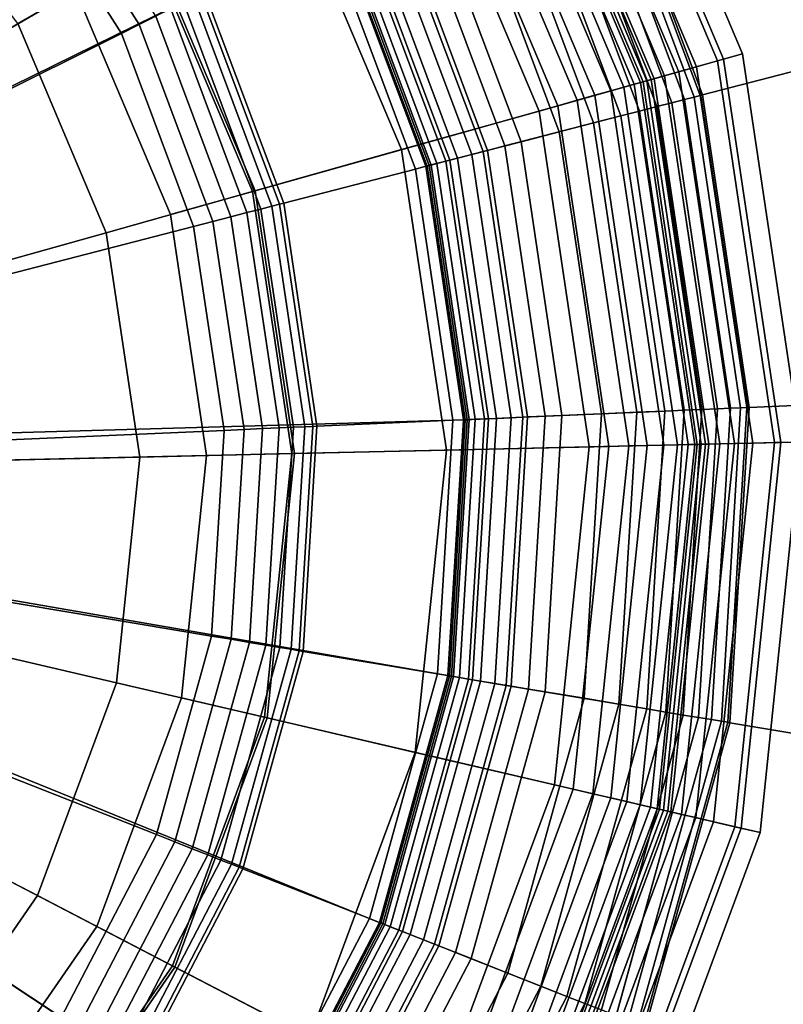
# Model space of a CAD drawing. Extents: x -43.1 to 43.1, y -41.3 to 41.3.
# Tile 346 of 656: x 13.354 to 13.949, y -13.661 to -12.894. Entities that reach past the tile are written whole.
import ezdxf

# ---------------------------------------------------------------- set-up
doc = ezdxf.new("R2010")
doc.units = 0
for name, color, linetype in [('LAMP', 7, 'CONTINUOUS'), ('LAMP_SUPPORT', 18, 'CONTINUOUS'), ('METAL_BASE', 254, 'CONTINUOUS')]:
    doc.layers.add(name, color=color, linetype=linetype)

msp = doc.modelspace()

# ---------------------------------------------------------------- linework, layer by layer
at = {"layer": 'LAMP'}
for points in [[(13.7805, -12.6485, 51.6079), (13.8976, -12.9257, 51.6079), (13.9169, -12.9202, 51.8637), (13.7978, -12.6385, 51.8637)], [(13.7978, -12.6385, 51.8637), (13.9169, -12.9202, 51.8637), (13.9022, -12.9244, 51.9815), (13.7846, -12.6461, 51.9815)], [(13.7846, -12.6461, 51.9815), (13.9022, -12.9244, 51.9815), (13.8457, -12.9402, 52.1042), (13.7339, -12.6755, 52.1042)], [(13.7657, -12.6571, 51.3235), (13.8811, -12.9303, 51.3235), (13.8976, -12.9257, 51.6079), (13.7805, -12.6485, 51.6079)], [(13.7533, -12.6643, 51.0232), (13.8673, -12.9342, 51.0232), (13.8811, -12.9303, 51.3235), (13.7657, -12.6571, 51.3235)], [(13.7435, -12.67, 50.7202), (13.8563, -12.9373, 50.7202), (13.8673, -12.9342, 51.0232), (13.7533, -12.6643, 51.0232)], [(13.3297, -12.673, 52.4176), (13.4549, -12.8373, 52.4176), (13.3523, -12.8967, 52.4759), (13.2452, -12.7561, 52.4759)], [(13.736, -12.6743, 50.4272), (13.8481, -12.9396, 50.4272), (13.8563, -12.9373, 50.7202), (13.7435, -12.67, 50.7202)], [(13.7339, -12.6755, 52.1042), (13.8457, -12.9402, 52.1042), (13.7585, -12.9648, 52.2234), (13.6555, -12.721, 52.2234)], [(13.7221, -12.6824, 49.8943), (13.8325, -12.9439, 49.8943), (13.8376, -12.9425, 49.9082), (13.7266, -12.6798, 49.9082)], [(13.7266, -12.6798, 49.9082), (13.8376, -12.9425, 49.9082), (13.8395, -12.942, 49.9233), (13.7283, -12.6788, 49.9233)], [(13.7283, -12.6788, 49.9233), (13.8395, -12.942, 49.9233), (13.8425, -12.9412, 50.1573), (13.731, -12.6772, 50.1573)], [(13.731, -12.6772, 50.1573), (13.8425, -12.9412, 50.1573), (13.8481, -12.9396, 50.4272), (13.736, -12.6743, 50.4272)], [(13.7057, -12.6919, 49.8722), (13.8143, -12.9491, 49.8722), (13.8246, -12.9462, 49.8822), (13.7149, -12.6865, 49.8822)], [(13.7149, -12.6865, 49.8822), (13.8246, -12.9462, 49.8822), (13.8325, -12.9439, 49.8943), (13.7221, -12.6824, 49.8943)], [(13.6946, -12.6983, 49.8647), (13.802, -12.9525, 49.8647), (13.8143, -12.9491, 49.8722), (13.7057, -12.6919, 49.8722)], [(13.6821, -12.7056, 49.8601), (13.7881, -12.9564, 49.8601), (13.802, -12.9525, 49.8647), (13.6946, -12.6983, 49.8647)], [(13.6686, -12.7134, 49.8588), (13.773, -12.9607, 49.8588), (13.7881, -12.9564, 49.8601), (13.6821, -12.7056, 49.8601)], [(13.4568, -12.8362, 49.8664), (13.5373, -13.0269, 49.8664), (13.773, -12.9607, 49.8588), (13.6686, -12.7134, 49.8588)], [(13.2824, -12.7195, 49.367), (12.7422, -13.2504, 49.367), (13.3974, -12.8706, 49.367)], [(13.6555, -12.721, 52.2234), (13.7585, -12.9648, 52.2234), (13.6513, -12.9949, 52.3306), (13.5592, -12.7768, 52.3306)], [(13.5592, -12.7768, 52.3306), (13.6513, -12.9949, 52.3306), (13.5352, -13.0275, 52.4176), (13.4549, -12.8373, 52.4176)], [(13.4549, -12.8373, 52.4176), (13.5352, -13.0275, 52.4176), (13.4211, -13.0596, 52.4759), (13.3523, -12.8967, 52.4759)], [(13.3974, -12.8706, 49.367), (13.4713, -13.0455, 49.367), (13.5373, -13.0269, 49.8664), (13.4568, -12.8362, 49.8664)], [(13.4713, -13.0455, 49.367), (13.3974, -12.8706, 49.367), (12.7422, -13.2504, 49.367), (13.4994, -13.2332, 49.367)], [(13.3523, -12.8967, 52.4759), (13.4211, -13.0596, 52.4759), (13.32, -13.088, 52.4972), (13.2614, -12.9494, 52.4972)], [(13.9022, -12.9244, 51.9815), (13.9468, -13.2231, 51.9815), (13.8882, -13.2244, 52.1042), (13.8457, -12.9402, 52.1042)], [(13.8811, -12.9303, 51.3235), (13.9249, -13.2236, 51.3235), (13.942, -13.2232, 51.6079), (13.8976, -12.9257, 51.6079)], [(13.8976, -12.9257, 51.6079), (13.942, -13.2232, 51.6079), (13.9621, -13.2228, 51.8637), (13.9169, -12.9202, 51.8637)], [(13.9169, -12.9202, 51.8637), (13.9621, -13.2228, 51.8637), (13.9468, -13.2231, 51.9815), (13.9022, -12.9244, 51.9815)], [(13.8673, -12.9342, 51.0232), (13.9106, -13.2239, 51.0232), (13.9249, -13.2236, 51.3235), (13.8811, -12.9303, 51.3235)], [(13.8457, -12.9402, 52.1042), (13.8882, -13.2244, 52.1042), (13.7976, -13.2265, 52.2234), (13.7585, -12.9648, 52.2234)], [(13.8395, -12.942, 49.9233), (13.8817, -13.2246, 49.9233), (13.8848, -13.2245, 50.1573), (13.8425, -12.9412, 50.1573)], [(13.8425, -12.9412, 50.1573), (13.8848, -13.2245, 50.1573), (13.8906, -13.2244, 50.4272), (13.8481, -12.9396, 50.4272)], [(13.8481, -12.9396, 50.4272), (13.8906, -13.2244, 50.4272), (13.8992, -13.2242, 50.7202), (13.8563, -12.9373, 50.7202)], [(13.8563, -12.9373, 50.7202), (13.8992, -13.2242, 50.7202), (13.9106, -13.2239, 51.0232), (13.8673, -12.9342, 51.0232)], [(13.802, -12.9525, 49.8647), (13.8428, -13.2255, 49.8647), (13.8556, -13.2252, 49.8722), (13.8143, -12.9491, 49.8722)], [(13.8143, -12.9491, 49.8722), (13.8556, -13.2252, 49.8722), (13.8663, -13.2249, 49.8822), (13.8246, -12.9462, 49.8822)], [(13.8246, -12.9462, 49.8822), (13.8663, -13.2249, 49.8822), (13.8745, -13.2247, 49.8943), (13.8325, -12.9439, 49.8943)], [(13.8325, -12.9439, 49.8943), (13.8745, -13.2247, 49.8943), (13.8798, -13.2246, 49.9082), (13.8376, -12.9425, 49.9082)], [(13.8376, -12.9425, 49.9082), (13.8798, -13.2246, 49.9082), (13.8817, -13.2246, 49.9233), (13.8395, -12.942, 49.9233)], [(13.773, -12.9607, 49.8588), (13.8127, -13.2261, 49.8588), (13.8284, -13.2258, 49.8601), (13.7881, -12.9564, 49.8601)], [(13.7881, -12.9564, 49.8601), (13.8284, -13.2258, 49.8601), (13.8428, -13.2255, 49.8647), (13.802, -12.9525, 49.8647)], [(13.5373, -13.0269, 49.8664), (13.5679, -13.2317, 49.8664), (13.8127, -13.2261, 49.8588), (13.773, -12.9607, 49.8588)], [(13.7585, -12.9648, 52.2234), (13.7976, -13.2265, 52.2234), (13.6863, -13.229, 52.3306), (13.6513, -12.9949, 52.3306)], [(13.6513, -12.9949, 52.3306), (13.6863, -13.229, 52.3306), (13.5658, -13.2317, 52.4176), (13.5352, -13.0275, 52.4176)], [(13.5352, -13.0275, 52.4176), (13.5658, -13.2317, 52.4176), (13.4473, -13.2344, 52.4759), (13.4211, -13.0596, 52.4759)], [(13.4713, -13.0455, 49.367), (13.4994, -13.2332, 49.367), (13.5679, -13.2317, 49.8664), (13.5373, -13.0269, 49.8664)], [(13.4211, -13.0596, 52.4759), (13.4473, -13.2344, 52.4759), (13.3422, -13.2368, 52.4972), (13.32, -13.088, 52.4972)], [(13.8882, -13.2244, 52.1042), (13.8587, -13.5103, 52.1042), (13.7704, -13.4897, 52.2234), (13.7976, -13.2265, 52.2234)], [(13.8284, -13.2258, 49.8601), (13.8004, -13.4967, 49.8601), (13.8144, -13.5, 49.8647), (13.8428, -13.2255, 49.8647)], [(13.8428, -13.2255, 49.8647), (13.8144, -13.5, 49.8647), (13.8269, -13.5029, 49.8722), (13.8556, -13.2252, 49.8722)], [(13.8556, -13.2252, 49.8722), (13.8269, -13.5029, 49.8722), (13.8373, -13.5053, 49.8822), (13.8663, -13.2249, 49.8822)], [(13.8663, -13.2249, 49.8822), (13.8373, -13.5053, 49.8822), (13.8453, -13.5071, 49.8943), (13.8745, -13.2247, 49.8943)], [(13.8745, -13.2247, 49.8943), (13.8453, -13.5071, 49.8943), (13.8505, -13.5084, 49.9082), (13.8798, -13.2246, 49.9082)], [(13.8798, -13.2246, 49.9082), (13.8505, -13.5084, 49.9082), (13.8524, -13.5088, 49.9233), (13.8817, -13.2246, 49.9233)], [(13.8817, -13.2246, 49.9233), (13.8524, -13.5088, 49.9233), (13.8554, -13.5095, 50.1573), (13.8848, -13.2245, 50.1573)], [(13.8848, -13.2245, 50.1573), (13.8554, -13.5095, 50.1573), (13.861, -13.5108, 50.4272), (13.8906, -13.2244, 50.4272)], [(13.9468, -13.2231, 51.9815), (13.9158, -13.5235, 51.9815), (13.8587, -13.5103, 52.1042), (13.8882, -13.2244, 52.1042)], [(13.8906, -13.2244, 50.4272), (13.861, -13.5108, 50.4272), (13.8694, -13.5128, 50.7202), (13.8992, -13.2242, 50.7202)], [(13.8992, -13.2242, 50.7202), (13.8694, -13.5128, 50.7202), (13.8805, -13.5153, 51.0232), (13.9106, -13.2239, 51.0232)], [(13.9106, -13.2239, 51.0232), (13.8805, -13.5153, 51.0232), (13.8944, -13.5186, 51.3235), (13.9249, -13.2236, 51.3235)], [(13.9249, -13.2236, 51.3235), (13.8944, -13.5186, 51.3235), (13.9111, -13.5225, 51.6079), (13.942, -13.2232, 51.6079)], [(13.942, -13.2232, 51.6079), (13.9111, -13.5225, 51.6079), (13.9306, -13.527, 51.8637), (13.9621, -13.2228, 51.8637)], [(13.9621, -13.2228, 51.8637), (13.9306, -13.527, 51.8637), (13.9158, -13.5235, 51.9815), (13.9468, -13.2231, 51.9815)], [(13.4799, -13.4221, 49.367), (13.4994, -13.2332, 49.367), (12.7422, -13.2504, 49.367), (13.414, -13.6002, 49.367)], [(13.5658, -13.2317, 52.4176), (13.5445, -13.4372, 52.4176), (13.4291, -13.4103, 52.4759), (13.4473, -13.2344, 52.4759)], [(13.4994, -13.2332, 49.367), (13.4799, -13.4221, 49.367), (13.5466, -13.4376, 49.8664), (13.5679, -13.2317, 49.8664)], [(13.6863, -13.229, 52.3306), (13.662, -13.4645, 52.3306), (13.5445, -13.4372, 52.4176), (13.5658, -13.2317, 52.4176)], [(13.5679, -13.2317, 49.8664), (13.5466, -13.4376, 49.8664), (13.7851, -13.4931, 49.8588), (13.8127, -13.2261, 49.8588)], [(13.7976, -13.2265, 52.2234), (13.7704, -13.4897, 52.2234), (13.662, -13.4645, 52.3306), (13.6863, -13.229, 52.3306)], [(13.8127, -13.2261, 49.8588), (13.7851, -13.4931, 49.8588), (13.8004, -13.4967, 49.8601), (13.8284, -13.2258, 49.8601)], [(13.4473, -13.2344, 52.4759), (13.4291, -13.4103, 52.4759), (13.3267, -13.3865, 52.4972), (13.3422, -13.2368, 52.4972)], [(13.3059, -13.7563, 49.367), (13.414, -13.6002, 49.367), (12.7422, -13.2504, 49.367), (13.1624, -13.8806, 49.367)], [(13.4291, -13.4103, 52.4759), (13.3678, -13.5761, 52.4759), (13.2745, -13.5276, 52.4972), (13.3267, -13.3865, 52.4972)], [(13.5445, -13.4372, 52.4176), (13.4729, -13.6308, 52.4176), (13.3678, -13.5761, 52.4759), (13.4291, -13.4103, 52.4759)], [(13.4799, -13.4221, 49.367), (13.414, -13.6002, 49.367), (13.4748, -13.6318, 49.8664), (13.5466, -13.4376, 49.8664)], [(13.662, -13.4645, 52.3306), (13.5799, -13.6865, 52.3306), (13.4729, -13.6308, 52.4176), (13.5445, -13.4372, 52.4176)], [(13.5466, -13.4376, 49.8664), (13.4748, -13.6318, 49.8664), (13.692, -13.7449, 49.8588), (13.7851, -13.4931, 49.8588)], [(13.7704, -13.4897, 52.2234), (13.6786, -13.7379, 52.2234), (13.5799, -13.6865, 52.3306), (13.662, -13.4645, 52.3306)], [(13.8587, -13.5103, 52.1042), (13.759, -13.7798, 52.1042), (13.6786, -13.7379, 52.2234), (13.7704, -13.4897, 52.2234)], [(13.7851, -13.4931, 49.8588), (13.692, -13.7449, 49.8588), (13.7059, -13.7521, 49.8601), (13.8004, -13.4967, 49.8601)], [(13.8004, -13.4967, 49.8601), (13.7059, -13.7521, 49.8601), (13.7187, -13.7588, 49.8647), (13.8144, -13.5, 49.8647)], [(13.8144, -13.5, 49.8647), (13.7187, -13.7588, 49.8647), (13.73, -13.7647, 49.8722), (13.8269, -13.5029, 49.8722)], [(13.8269, -13.5029, 49.8722), (13.73, -13.7647, 49.8722), (13.7395, -13.7696, 49.8822), (13.8373, -13.5053, 49.8822)], [(13.8373, -13.5053, 49.8822), (13.7395, -13.7696, 49.8822), (13.7468, -13.7734, 49.8943), (13.8453, -13.5071, 49.8943)], [(13.8453, -13.5071, 49.8943), (13.7468, -13.7734, 49.8943), (13.7515, -13.7759, 49.9082), (13.8505, -13.5084, 49.9082)], [(13.8505, -13.5084, 49.9082), (13.7515, -13.7759, 49.9082), (13.7532, -13.7768, 49.9233), (13.8524, -13.5088, 49.9233)], [(13.8524, -13.5088, 49.9233), (13.7532, -13.7768, 49.9233), (13.756, -13.7782, 50.1573), (13.8554, -13.5095, 50.1573)], [(13.8554, -13.5095, 50.1573), (13.756, -13.7782, 50.1573), (13.7611, -13.7809, 50.4272), (13.861, -13.5108, 50.4272)], [(13.9158, -13.5235, 51.9815), (13.811, -13.8068, 51.9815), (13.759, -13.7798, 52.1042), (13.8587, -13.5103, 52.1042)], [(13.861, -13.5108, 50.4272), (13.7611, -13.7809, 50.4272), (13.7688, -13.7848, 50.7202), (13.8694, -13.5128, 50.7202)], [(13.8694, -13.5128, 50.7202), (13.7688, -13.7848, 50.7202), (13.7789, -13.7901, 51.0232), (13.8805, -13.5153, 51.0232)], [(13.8805, -13.5153, 51.0232), (13.7789, -13.7901, 51.0232), (13.7915, -13.7967, 51.3235), (13.8944, -13.5186, 51.3235)], [(13.8944, -13.5186, 51.3235), (13.7915, -13.7967, 51.3235), (13.8067, -13.8046, 51.6079), (13.9111, -13.5225, 51.6079)], [(13.9111, -13.5225, 51.6079), (13.8067, -13.8046, 51.6079), (13.8245, -13.8139, 51.8637), (13.9306, -13.527, 51.8637)], [(13.9306, -13.527, 51.8637), (13.8245, -13.8139, 51.8637), (13.811, -13.8068, 51.9815), (13.9158, -13.5235, 51.9815)], [(13.3678, -13.5761, 52.4759), (13.2671, -13.7215, 52.4759), (13.1889, -13.6513, 52.4972), (13.2745, -13.5276, 52.4972)], [(13.4729, -13.6308, 52.4176), (13.3553, -13.8006, 52.4176), (13.2671, -13.7215, 52.4759), (13.3678, -13.5761, 52.4759)], [(13.414, -13.6002, 49.367), (13.3059, -13.7563, 49.367), (13.3569, -13.8021, 49.8664), (13.4748, -13.6318, 49.8664)], [(13.5799, -13.6865, 52.3306), (13.4451, -13.8811, 52.3306), (13.3553, -13.8006, 52.4176), (13.4729, -13.6308, 52.4176)], [(13.4748, -13.6318, 49.8664), (13.3569, -13.8021, 49.8664), (13.5392, -13.9656, 49.8588), (13.692, -13.7449, 49.8588)]]:
    msp.add_3dface(points, dxfattribs=at)
at = {"layer": 'LAMP_SUPPORT'}
for points in [[(12.747, -13.2232, 48.7749), (13.1871, -12.399, 48.7749), (13.3537, -12.5093, 48.7749), (13.4938, -12.6519, 48.7749)], [(12.7643, -13.2322, 48.7749), (12.747, -13.2232, 48.7749), (13.4938, -12.6519, 48.7749), (13.6012, -12.8205, 48.7749)], [(13.8793, -12.9539, 46.181), (13.7935, -12.7246, 46.181), (13.7866, -12.728, 46.1688), (13.8717, -12.9558, 46.1688)], [(13.8717, -12.9558, 49.7148), (13.7866, -12.728, 49.7148), (13.7935, -12.7246, 49.7026), (13.8793, -12.9539, 49.7026)], [(13.884, -12.9526, 46.1948), (13.7979, -12.7224, 46.1948), (13.7935, -12.7246, 46.181), (13.8793, -12.9539, 46.181)], [(13.8793, -12.9539, 49.7026), (13.7935, -12.7246, 49.7026), (13.7979, -12.7224, 49.6888), (13.884, -12.9526, 49.6888)], [(13.8857, -12.9522, 46.2099), (13.7995, -12.7216, 46.2099), (13.7979, -12.7224, 46.1948), (13.884, -12.9526, 46.1948)], [(13.884, -12.9526, 49.6888), (13.7979, -12.7224, 49.6888), (13.7995, -12.7216, 49.6738), (13.8857, -12.9522, 49.6738)], [(13.8857, -12.9522, 49.6738), (13.7995, -12.7216, 49.6738), (13.7995, -12.7216, 46.2099), (13.8857, -12.9522, 46.2099)], [(13.8619, -12.9584, 46.1587), (13.7775, -12.7326, 46.1587), (13.7666, -12.738, 46.1509), (13.8501, -12.9614, 46.1509)], [(13.8501, -12.9614, 49.7328), (13.7666, -12.738, 49.7328), (13.7775, -12.7326, 49.725), (13.8619, -12.9584, 49.725)], [(13.8717, -12.9558, 46.1688), (13.7866, -12.728, 46.1688), (13.7775, -12.7326, 46.1587), (13.8619, -12.9584, 46.1587)], [(13.8619, -12.9584, 49.725), (13.7775, -12.7326, 49.725), (13.7866, -12.728, 49.7148), (13.8717, -12.9558, 49.7148)], [(13.8501, -12.9614, 46.1509), (13.7666, -12.738, 46.1509), (13.7542, -12.7442, 46.146), (13.8367, -12.9649, 46.146)], [(13.8367, -12.9649, 49.7377), (13.7542, -12.7442, 49.7377), (13.7666, -12.738, 49.7328), (13.8501, -12.9614, 49.7328)], [(13.8367, -12.9649, 46.146), (13.7542, -12.7442, 46.146), (13.7407, -12.7509, 46.1442), (13.8221, -12.9686, 46.1442)], [(13.8221, -12.9686, 49.7394), (13.7407, -12.7509, 49.7394), (13.7542, -12.7442, 49.7377), (13.8367, -12.9649, 49.7377)], [(13.4599, -12.8909, 44.9979), (13.3703, -12.7502, 44.9979), (13.359, -12.7592, 44.9931), (13.447, -12.8974, 44.9931)], [(13.7319, -12.992, 49.7394), (13.6573, -12.7925, 49.7394), (13.7407, -12.7509, 49.7394), (13.8221, -12.9686, 49.7394)], [(13.8221, -12.9686, 46.1442), (13.7407, -12.7509, 46.1442), (13.7211, -12.7607, 46.1425), (13.8009, -12.9741, 46.1425)], [(13.447, -12.8974, 44.9931), (13.359, -12.7592, 44.9931), (13.3468, -12.7688, 44.9914), (13.4331, -12.9043, 44.9914)], [(13.8009, -12.9741, 46.1425), (13.7211, -12.7607, 46.1425), (13.6965, -12.773, 46.1378), (13.7742, -12.981, 46.1378)], [(13.4331, -12.9043, 44.9914), (13.3468, -12.7688, 44.9914), (13.0696, -12.9893, 44.9914), (13.1162, -13.0623, 44.9914)], [(13.7742, -12.981, 46.1378), (13.6965, -12.773, 46.1378), (13.6688, -12.7867, 46.1302), (13.7444, -12.9888, 46.1302)], [(13.7444, -12.9888, 46.1302), (13.6688, -12.7867, 46.1302), (13.6415, -12.8004, 46.1202), (13.7148, -12.9964, 46.1202)], [(13.7184, -12.9955, 49.7378), (13.6448, -12.7987, 49.7378), (13.6573, -12.7925, 49.7394), (13.7319, -12.992, 49.7394)], [(13.7148, -12.9964, 46.1202), (13.6415, -12.8004, 46.1202), (13.6175, -12.8123, 46.1081), (13.6889, -13.0031, 46.1081)], [(13.706, -12.9987, 49.7333), (13.6333, -12.8045, 49.7333), (13.6448, -12.7987, 49.7378), (13.7184, -12.9955, 49.7378)], [(13.6859, -13.0039, 49.7167), (13.6147, -12.8137, 49.7167), (13.6232, -12.8095, 49.7261), (13.695, -13.0015, 49.7261)], [(13.695, -13.0015, 49.7261), (13.6232, -12.8095, 49.7261), (13.6333, -12.8045, 49.7333), (13.706, -12.9987, 49.7333)], [(13.6889, -13.0031, 46.1081), (13.6175, -12.8123, 46.1081), (13.6002, -12.8209, 46.0942), (13.6702, -13.0079, 46.0942)], [(13.6728, -13.0073, 49.6786), (13.6027, -12.8197, 49.6786), (13.6042, -12.819, 49.6925), (13.6744, -13.0069, 49.6925)], [(13.6744, -13.0069, 49.6925), (13.6042, -12.819, 49.6925), (13.6083, -12.8169, 49.7054), (13.6789, -13.0057, 49.7054)], [(13.6789, -13.0057, 49.7054), (13.6083, -12.8169, 49.7054), (13.6147, -12.8137, 49.7167), (13.6859, -13.0039, 49.7167)], [(12.7643, -13.2322, 48.7749), (13.6012, -12.8205, 48.7749), (13.6712, -13.0077, 48.7749), (13.7008, -13.2054, 48.7749)], [(13.6621, -13.01, 46.0789), (13.5928, -12.8247, 46.0789), (13.4979, -12.872, 45.0568), (13.5595, -13.0366, 45.0568)], [(13.6702, -13.0079, 46.0942), (13.6002, -12.8209, 46.0942), (13.5928, -12.8247, 46.0789), (13.6621, -13.01, 46.0789)], [(13.6712, -13.0077, 48.7749), (13.6012, -12.8205, 48.7749), (13.6027, -12.8197, 49.6786), (13.6728, -13.0073, 49.6786)], [(13.5595, -13.0366, 45.0568), (13.4979, -12.872, 45.0568), (13.495, -12.8734, 45.0415), (13.5563, -13.0374, 45.0415)], [(13.5417, -13.0412, 45.0155), (13.4815, -12.8802, 45.0155), (13.4715, -12.8851, 45.0055), (13.5309, -13.044, 45.0055)], [(13.5503, -13.039, 45.0276), (13.4894, -12.8762, 45.0276), (13.4815, -12.8802, 45.0155), (13.5417, -13.0412, 45.0155)], [(13.5563, -13.0374, 45.0415), (13.495, -12.8734, 45.0415), (13.4894, -12.8762, 45.0276), (13.5503, -13.039, 45.0276)], [(13.5309, -13.044, 45.0055), (13.4715, -12.8851, 45.0055), (13.4599, -12.8909, 44.9979), (13.5184, -13.0472, 44.9979)], [(13.5184, -13.0472, 44.9979), (13.4599, -12.8909, 44.9979), (13.447, -12.8974, 44.9931), (13.5044, -13.0508, 44.9931)], [(13.5044, -13.0508, 44.9931), (13.447, -12.8974, 44.9931), (13.4331, -12.9043, 44.9914), (13.4893, -13.0547, 44.9914)], [(13.4893, -13.0547, 44.9914), (13.4331, -12.9043, 44.9914), (13.1162, -13.0623, 44.9914), (13.1465, -13.1434, 44.9914)], [(13.9077, -13.1963, 46.1688), (13.8717, -12.9558, 46.1688), (13.8619, -12.9584, 46.1587), (13.8975, -13.1968, 46.1587)], [(13.8975, -13.1968, 49.725), (13.8619, -12.9584, 49.725), (13.8717, -12.9558, 49.7148), (13.9077, -13.1963, 49.7148)], [(13.9154, -13.196, 46.181), (13.8793, -12.9539, 46.181), (13.8717, -12.9558, 46.1688), (13.9077, -13.1963, 46.1688)], [(13.9077, -13.1963, 49.7148), (13.8717, -12.9558, 49.7148), (13.8793, -12.9539, 49.7026), (13.9154, -13.196, 49.7026)], [(13.9204, -13.1958, 46.1948), (13.884, -12.9526, 46.1948), (13.8793, -12.9539, 46.181), (13.9154, -13.196, 46.181)], [(13.9154, -13.196, 49.7026), (13.8793, -12.9539, 49.7026), (13.884, -12.9526, 49.6888), (13.9204, -13.1958, 49.6888)], [(13.9221, -13.1957, 46.2099), (13.8857, -12.9522, 46.2099), (13.884, -12.9526, 46.1948), (13.9204, -13.1958, 46.1948)], [(13.9204, -13.1958, 49.6888), (13.884, -12.9526, 49.6888), (13.8857, -12.9522, 49.6738), (13.9221, -13.1957, 49.6738)], [(13.9221, -13.1957, 49.6738), (13.8857, -12.9522, 49.6738), (13.8857, -12.9522, 46.2099), (13.9221, -13.1957, 46.2099)], [(13.8853, -13.1973, 46.1509), (13.8501, -12.9614, 46.1509), (13.8367, -12.9649, 46.146), (13.8715, -13.1979, 46.146)], [(13.8715, -13.1979, 49.7377), (13.8367, -12.9649, 49.7377), (13.8501, -12.9614, 49.7328), (13.8853, -13.1973, 49.7328)], [(13.8975, -13.1968, 46.1587), (13.8619, -12.9584, 46.1587), (13.8501, -12.9614, 46.1509), (13.8853, -13.1973, 46.1509)], [(13.8853, -13.1973, 49.7328), (13.8501, -12.9614, 49.7328), (13.8619, -12.9584, 49.725), (13.8975, -13.1968, 49.725)], [(13.7633, -13.2026, 49.7394), (13.7319, -12.992, 49.7394), (13.8221, -12.9686, 49.7394), (13.8565, -13.1986, 49.7394)], [(13.8565, -13.1986, 46.1442), (13.8221, -12.9686, 46.1442), (13.8009, -12.9741, 46.1425), (13.8346, -13.1995, 46.1425)], [(13.8715, -13.1979, 46.146), (13.8367, -12.9649, 46.146), (13.8221, -12.9686, 46.1442), (13.8565, -13.1986, 46.1442)], [(13.8565, -13.1986, 49.7394), (13.8221, -12.9686, 49.7394), (13.8367, -12.9649, 49.7377), (13.8715, -13.1979, 49.7377)], [(13.8346, -13.1995, 46.1425), (13.8009, -12.9741, 46.1425), (13.7742, -12.981, 46.1378), (13.8071, -13.2007, 46.1378)], [(13.8071, -13.2007, 46.1378), (13.7742, -12.981, 46.1378), (13.7444, -12.9888, 46.1302), (13.7763, -13.2021, 46.1302)], [(13.7366, -13.2038, 49.7333), (13.706, -12.9987, 49.7333), (13.7184, -12.9955, 49.7378), (13.7494, -13.2032, 49.7378)], [(13.7763, -13.2021, 46.1302), (13.7444, -12.9888, 46.1302), (13.7148, -12.9964, 46.1202), (13.7457, -13.2034, 46.1202)], [(13.7494, -13.2032, 49.7378), (13.7184, -12.9955, 49.7378), (13.7319, -12.992, 49.7394), (13.7633, -13.2026, 49.7394)], [(13.719, -13.2046, 46.1081), (13.6889, -13.0031, 46.1081), (13.6702, -13.0079, 46.0942), (13.6997, -13.2054, 46.0942)], [(13.7159, -13.2047, 49.7167), (13.6859, -13.0039, 49.7167), (13.695, -13.0015, 49.7261), (13.7253, -13.2043, 49.7261)], [(13.7457, -13.2034, 46.1202), (13.7148, -12.9964, 46.1202), (13.6889, -13.0031, 46.1081), (13.719, -13.2046, 46.1081)], [(13.7253, -13.2043, 49.7261), (13.695, -13.0015, 49.7261), (13.706, -12.9987, 49.7333), (13.7366, -13.2038, 49.7333)], [(13.6913, -13.2058, 46.0789), (13.6621, -13.01, 46.0789), (13.5595, -13.0366, 45.0568), (13.5854, -13.2104, 45.0568)], [(13.6997, -13.2054, 46.0942), (13.6702, -13.0079, 46.0942), (13.6621, -13.01, 46.0789), (13.6913, -13.2058, 46.0789)], [(13.7008, -13.2054, 48.7749), (13.6712, -13.0077, 48.7749), (13.6728, -13.0073, 49.6786), (13.7024, -13.2053, 49.6786)], [(13.7024, -13.2053, 49.6786), (13.6728, -13.0073, 49.6786), (13.6744, -13.0069, 49.6925), (13.7041, -13.2052, 49.6925)], [(13.7041, -13.2052, 49.6925), (13.6744, -13.0069, 49.6925), (13.6789, -13.0057, 49.7054), (13.7087, -13.205, 49.7054)], [(13.7087, -13.205, 49.7054), (13.6789, -13.0057, 49.7054), (13.6859, -13.0039, 49.7167), (13.7159, -13.2047, 49.7167)], [(13.5671, -13.2112, 45.0155), (13.5417, -13.0412, 45.0155), (13.5309, -13.044, 45.0055), (13.556, -13.2117, 45.0055)], [(13.5759, -13.2108, 45.0276), (13.5503, -13.039, 45.0276), (13.5417, -13.0412, 45.0155), (13.5671, -13.2112, 45.0155)], [(13.5822, -13.2105, 45.0415), (13.5563, -13.0374, 45.0415), (13.5503, -13.039, 45.0276), (13.5759, -13.2108, 45.0276)], [(13.5854, -13.2104, 45.0568), (13.5595, -13.0366, 45.0568), (13.5563, -13.0374, 45.0415), (13.5822, -13.2105, 45.0415)], [(13.543, -13.2122, 44.9979), (13.5184, -13.0472, 44.9979), (13.5044, -13.0508, 44.9931), (13.5286, -13.2129, 44.9931)], [(13.556, -13.2117, 45.0055), (13.5309, -13.044, 45.0055), (13.5184, -13.0472, 44.9979), (13.543, -13.2122, 44.9979)], [(13.5131, -13.2136, 44.9914), (13.4893, -13.0547, 44.9914), (13.1465, -13.1434, 44.9914), (13.1593, -13.229, 44.9914)], [(13.5286, -13.2129, 44.9931), (13.5044, -13.0508, 44.9931), (13.4893, -13.0547, 44.9914), (13.5131, -13.2136, 44.9914)], [(13.7631, -13.4173, 46.1302), (13.7763, -13.2021, 46.1302), (13.7457, -13.2034, 46.1202), (13.7329, -13.4123, 46.1202)], [(13.7366, -13.4129, 49.7378), (13.7494, -13.2032, 49.7378), (13.7633, -13.2026, 49.7394), (13.7503, -13.4152, 49.7394)], [(13.7503, -13.4152, 49.7394), (13.7633, -13.2026, 49.7394), (13.8565, -13.1986, 49.7394), (13.8423, -13.4306, 49.7394)], [(13.7935, -13.4224, 46.1378), (13.8071, -13.2007, 46.1378), (13.7763, -13.2021, 46.1302), (13.7631, -13.4173, 46.1302)], [(13.8207, -13.427, 46.1425), (13.8346, -13.1995, 46.1425), (13.8071, -13.2007, 46.1378), (13.7935, -13.4224, 46.1378)], [(13.8423, -13.4306, 46.1442), (13.8565, -13.1986, 46.1442), (13.8346, -13.1995, 46.1425), (13.8207, -13.427, 46.1425)], [(13.8572, -13.4331, 46.146), (13.8715, -13.1979, 46.146), (13.8565, -13.1986, 46.1442), (13.8423, -13.4306, 46.1442)], [(13.8423, -13.4306, 49.7394), (13.8565, -13.1986, 49.7394), (13.8715, -13.1979, 49.7377), (13.8572, -13.4331, 49.7377)], [(13.8708, -13.4354, 46.1509), (13.8853, -13.1973, 46.1509), (13.8715, -13.1979, 46.146), (13.8572, -13.4331, 46.146)], [(13.8572, -13.4331, 49.7377), (13.8715, -13.1979, 49.7377), (13.8853, -13.1973, 49.7328), (13.8708, -13.4354, 49.7328)], [(13.8828, -13.4374, 46.1587), (13.8975, -13.1968, 46.1587), (13.8853, -13.1973, 46.1509), (13.8708, -13.4354, 46.1509)], [(13.8708, -13.4354, 49.7328), (13.8853, -13.1973, 49.7328), (13.8975, -13.1968, 49.725), (13.8828, -13.4374, 49.725)], [(13.8928, -13.439, 46.1688), (13.9077, -13.1963, 46.1688), (13.8975, -13.1968, 46.1587), (13.8828, -13.4374, 46.1587)], [(13.8828, -13.4374, 49.725), (13.8975, -13.1968, 49.725), (13.9077, -13.1963, 49.7148), (13.8928, -13.439, 49.7148)], [(13.9005, -13.4403, 46.181), (13.9154, -13.196, 46.181), (13.9077, -13.1963, 46.1688), (13.8928, -13.439, 46.1688)], [(13.8928, -13.439, 49.7148), (13.9077, -13.1963, 49.7148), (13.9154, -13.196, 49.7026), (13.9005, -13.4403, 49.7026)], [(13.9054, -13.4411, 46.1948), (13.9204, -13.1958, 46.1948), (13.9154, -13.196, 46.181), (13.9005, -13.4403, 46.181)], [(13.9005, -13.4403, 49.7026), (13.9154, -13.196, 49.7026), (13.9204, -13.1958, 49.6888), (13.9054, -13.4411, 49.6888)], [(13.9071, -13.4414, 46.2099), (13.9221, -13.1957, 46.2099), (13.9204, -13.1958, 46.1948), (13.9054, -13.4411, 46.1948)], [(13.9054, -13.4411, 49.6888), (13.9204, -13.1958, 49.6888), (13.9221, -13.1957, 49.6738), (13.9071, -13.4414, 49.6738)], [(13.9071, -13.4414, 49.6738), (13.9221, -13.1957, 49.6738), (13.9221, -13.1957, 46.2099), (13.9071, -13.4414, 46.2099)], [(12.7694, -13.246, 48.7749), (12.7643, -13.2322, 48.7749), (13.7008, -13.2054, 48.7749), (13.6886, -13.4049, 48.7749)], [(13.6793, -13.4033, 46.0789), (13.6913, -13.2058, 46.0789), (13.5854, -13.2104, 45.0568), (13.5747, -13.3858, 45.0568)], [(13.6875, -13.4047, 46.0942), (13.6997, -13.2054, 46.0942), (13.6913, -13.2058, 46.0789), (13.6793, -13.4033, 46.0789)], [(13.7065, -13.4079, 46.1081), (13.719, -13.2046, 46.1081), (13.6997, -13.2054, 46.0942), (13.6875, -13.4047, 46.0942)], [(13.6886, -13.4049, 48.7749), (13.7008, -13.2054, 48.7749), (13.7024, -13.2053, 49.6786), (13.6902, -13.4051, 49.6786)], [(13.6902, -13.4051, 49.6786), (13.7024, -13.2053, 49.6786), (13.7041, -13.2052, 49.6925), (13.6918, -13.4054, 49.6925)], [(13.6918, -13.4054, 49.6925), (13.7041, -13.2052, 49.6925), (13.7087, -13.205, 49.7054), (13.6964, -13.4062, 49.7054)], [(13.6964, -13.4062, 49.7054), (13.7087, -13.205, 49.7054), (13.7159, -13.2047, 49.7167), (13.7035, -13.4074, 49.7167)], [(13.7035, -13.4074, 49.7167), (13.7159, -13.2047, 49.7167), (13.7253, -13.2043, 49.7261), (13.7128, -13.4089, 49.7261)], [(13.7329, -13.4123, 46.1202), (13.7457, -13.2034, 46.1202), (13.719, -13.2046, 46.1081), (13.7065, -13.4079, 46.1081)], [(13.7128, -13.4089, 49.7261), (13.7253, -13.2043, 49.7261), (13.7366, -13.2038, 49.7333), (13.7239, -13.4108, 49.7333)], [(13.7239, -13.4108, 49.7333), (13.7366, -13.2038, 49.7333), (13.7494, -13.2032, 49.7378), (13.7366, -13.4129, 49.7378)], [(13.5033, -13.3739, 44.9914), (13.5131, -13.2136, 44.9914), (13.1593, -13.229, 44.9914), (13.154, -13.3154, 44.9914)], [(13.5186, -13.3764, 44.9931), (13.5286, -13.2129, 44.9931), (13.5131, -13.2136, 44.9914), (13.5033, -13.3739, 44.9914)], [(13.5328, -13.3788, 44.9979), (13.543, -13.2122, 44.9979), (13.5286, -13.2129, 44.9931), (13.5186, -13.3764, 44.9931)], [(13.5456, -13.3809, 45.0055), (13.556, -13.2117, 45.0055), (13.543, -13.2122, 44.9979), (13.5328, -13.3788, 44.9979)], [(13.5566, -13.3828, 45.0155), (13.5671, -13.2112, 45.0155), (13.556, -13.2117, 45.0055), (13.5456, -13.3809, 45.0055)], [(13.5653, -13.3842, 45.0276), (13.5759, -13.2108, 45.0276), (13.5671, -13.2112, 45.0155), (13.5566, -13.3828, 45.0155)], [(13.5715, -13.3853, 45.0415), (13.5822, -13.2105, 45.0415), (13.5759, -13.2108, 45.0276), (13.5653, -13.3842, 45.0276)], [(13.5747, -13.3858, 45.0568), (13.5854, -13.2104, 45.0568), (13.5822, -13.2105, 45.0415), (13.5715, -13.3853, 45.0415)], [(12.7655, -13.2602, 48.7749), (12.7694, -13.246, 48.7749), (13.6352, -13.5975, 48.7749), (13.5429, -13.7748, 48.7749)], [(12.7694, -13.246, 48.7749), (13.6886, -13.4049, 48.7749), (13.6352, -13.5975, 48.7749)], [(12.7655, -13.2602, 48.7749), (13.5429, -13.7748, 48.7749), (13.4157, -13.929, 48.7749), (13.2593, -14.0534, 48.7749)], [(13.4603, -13.5286, 44.9914), (13.5033, -13.3739, 44.9914), (13.154, -13.3154, 44.9914), (13.1308, -13.3988, 44.9914)], [(13.4748, -13.5343, 44.9931), (13.5186, -13.3764, 44.9931), (13.5033, -13.3739, 44.9914), (13.4603, -13.5286, 44.9914)], [(13.4883, -13.5396, 44.9979), (13.5328, -13.3788, 44.9979), (13.5186, -13.3764, 44.9931), (13.4748, -13.5343, 44.9931)], [(13.5003, -13.5444, 45.0055), (13.5456, -13.3809, 45.0055), (13.5328, -13.3788, 44.9979), (13.4883, -13.5396, 44.9979)], [(13.5106, -13.5484, 45.0155), (13.5566, -13.3828, 45.0155), (13.5456, -13.3809, 45.0055), (13.5003, -13.5444, 45.0055)], [(13.5189, -13.5517, 45.0276), (13.5653, -13.3842, 45.0276), (13.5566, -13.3828, 45.0155), (13.5106, -13.5484, 45.0155)], [(13.5247, -13.554, 45.0415), (13.5715, -13.3853, 45.0415), (13.5653, -13.3842, 45.0276), (13.5189, -13.5517, 45.0276)], [(13.5277, -13.5552, 45.0568), (13.5747, -13.3858, 45.0568), (13.5715, -13.3853, 45.0415), (13.5247, -13.554, 45.0415)], [(13.6264, -13.594, 46.0789), (13.6793, -13.4033, 46.0789), (13.5747, -13.3858, 45.0568), (13.5277, -13.5552, 45.0568)], [(13.3862, -13.6711, 44.9914), (13.4603, -13.5286, 44.9914), (13.1308, -13.3988, 44.9914), (13.0909, -13.4756, 44.9914)], [(13.6341, -13.5971, 46.0942), (13.6875, -13.4047, 46.0942), (13.6793, -13.4033, 46.0789), (13.6264, -13.594, 46.0789)], [(13.6521, -13.6042, 46.1081), (13.7065, -13.4079, 46.1081), (13.6875, -13.4047, 46.0942), (13.6341, -13.5971, 46.0942)], [(13.6352, -13.5975, 48.7749), (13.6886, -13.4049, 48.7749), (13.6902, -13.4051, 49.6786), (13.6367, -13.5981, 49.6786)], [(13.6367, -13.5981, 49.6786), (13.6902, -13.4051, 49.6786), (13.6918, -13.4054, 49.6925), (13.6382, -13.5987, 49.6925)], [(13.6382, -13.5987, 49.6925), (13.6918, -13.4054, 49.6925), (13.6964, -13.4062, 49.7054), (13.6425, -13.6004, 49.7054)], [(13.6425, -13.6004, 49.7054), (13.6964, -13.4062, 49.7054), (13.7035, -13.4074, 49.7167), (13.6492, -13.603, 49.7167)], [(13.6492, -13.603, 49.7167), (13.7035, -13.4074, 49.7167), (13.7128, -13.4089, 49.7261), (13.658, -13.6065, 49.7261)], [(13.677, -13.614, 46.1202), (13.7329, -13.4123, 46.1202), (13.7065, -13.4079, 46.1081), (13.6521, -13.6042, 46.1081)], [(13.658, -13.6065, 49.7261), (13.7128, -13.4089, 49.7261), (13.7239, -13.4108, 49.7333), (13.6685, -13.6106, 49.7333)], [(13.6685, -13.6106, 49.7333), (13.7239, -13.4108, 49.7333), (13.7366, -13.4129, 49.7378), (13.6804, -13.6153, 49.7378)], [(13.7055, -13.6252, 46.1302), (13.7631, -13.4173, 46.1302), (13.7329, -13.4123, 46.1202), (13.677, -13.614, 46.1202)], [(13.6804, -13.6153, 49.7378), (13.7366, -13.4129, 49.7378), (13.7503, -13.4152, 49.7394), (13.6934, -13.6204, 49.7394)], [(13.6934, -13.6204, 49.7394), (13.7503, -13.4152, 49.7394), (13.8423, -13.4306, 49.7394), (13.7802, -13.6546, 49.7394)], [(13.7342, -13.6365, 46.1378), (13.7935, -13.4224, 46.1378), (13.7631, -13.4173, 46.1302), (13.7055, -13.6252, 46.1302)], [(13.7598, -13.6466, 46.1425), (13.8207, -13.427, 46.1425), (13.7935, -13.4224, 46.1378), (13.7342, -13.6365, 46.1378)], [(13.7802, -13.6546, 46.1442), (13.8423, -13.4306, 46.1442), (13.8207, -13.427, 46.1425), (13.7598, -13.6466, 46.1425)], [(13.7942, -13.6601, 46.146), (13.8572, -13.4331, 46.146), (13.8423, -13.4306, 46.1442), (13.7802, -13.6546, 46.1442)], [(13.7802, -13.6546, 49.7394), (13.8423, -13.4306, 49.7394), (13.8572, -13.4331, 49.7377), (13.7942, -13.6601, 49.7377)], [(13.807, -13.6652, 46.1509), (13.8708, -13.4354, 46.1509), (13.8572, -13.4331, 46.146), (13.7942, -13.6601, 46.146)], [(13.7942, -13.6601, 49.7377), (13.8572, -13.4331, 49.7377), (13.8708, -13.4354, 49.7328), (13.807, -13.6652, 49.7328)], [(13.8184, -13.6696, 46.1587), (13.8828, -13.4374, 46.1587), (13.8708, -13.4354, 46.1509), (13.807, -13.6652, 46.1509)], [(13.807, -13.6652, 49.7328), (13.8708, -13.4354, 49.7328), (13.8828, -13.4374, 49.725), (13.8184, -13.6697, 49.725)], [(13.8279, -13.6734, 46.1688), (13.8928, -13.439, 46.1688), (13.8828, -13.4374, 46.1587), (13.8184, -13.6696, 46.1587)], [(13.8184, -13.6697, 49.725), (13.8828, -13.4374, 49.725), (13.8928, -13.439, 49.7148), (13.8279, -13.6734, 49.7148)], [(13.8351, -13.6762, 46.181), (13.9005, -13.4403, 46.181), (13.8928, -13.439, 46.1688), (13.8279, -13.6734, 46.1688)], [(13.8279, -13.6734, 49.7148), (13.8928, -13.439, 49.7148), (13.9005, -13.4403, 49.7026), (13.8351, -13.6762, 49.7026)], [(13.8397, -13.678, 46.1948), (13.9054, -13.4411, 46.1948), (13.9005, -13.4403, 46.181), (13.8351, -13.6762, 46.181)], [(13.8351, -13.6762, 49.7026), (13.9005, -13.4403, 49.7026), (13.9054, -13.4411, 49.6888), (13.8397, -13.678, 49.6888)], [(13.8413, -13.6787, 46.2099), (13.9071, -13.4414, 46.2099), (13.9054, -13.4411, 46.1948), (13.8397, -13.678, 46.1948)], [(13.8397, -13.678, 49.6888), (13.9054, -13.4411, 49.6888), (13.9071, -13.4414, 49.6738), (13.8413, -13.6787, 49.6738)], [(13.8413, -13.6787, 49.6738), (13.9071, -13.4414, 49.6738), (13.9071, -13.4414, 46.2099), (13.8413, -13.6787, 46.2099)], [(13.284, -13.795, 44.9914), (13.3862, -13.6711, 44.9914), (13.0909, -13.4756, 44.9914), (13.0358, -13.5424, 44.9914)], [(13.3992, -13.6796, 44.9931), (13.4748, -13.5343, 44.9931), (13.4603, -13.5286, 44.9914), (13.3862, -13.6711, 44.9914)], [(13.4112, -13.6876, 44.9979), (13.4883, -13.5396, 44.9979), (13.4748, -13.5343, 44.9931), (13.3992, -13.6796, 44.9931)], [(13.422, -13.6948, 45.0055), (13.5003, -13.5444, 45.0055), (13.4883, -13.5396, 44.9979), (13.4112, -13.6876, 44.9979)], [(13.4313, -13.7009, 45.0155), (13.5106, -13.5484, 45.0155), (13.5003, -13.5444, 45.0055), (13.422, -13.6948, 45.0055)], [(13.4387, -13.7058, 45.0276), (13.5189, -13.5517, 45.0276), (13.5106, -13.5484, 45.0155), (13.4313, -13.7009, 45.0155)], [(13.4439, -13.7092, 45.0415), (13.5247, -13.554, 45.0415), (13.5189, -13.5517, 45.0276), (13.4387, -13.7058, 45.0276)], [(13.4466, -13.711, 45.0568), (13.5277, -13.5552, 45.0568), (13.5247, -13.554, 45.0415), (13.4439, -13.7092, 45.0415)], [(13.535, -13.7696, 46.0789), (13.6264, -13.594, 46.0789), (13.5277, -13.5552, 45.0568), (13.4466, -13.711, 45.0568)], [(13.5419, -13.7742, 46.0942), (13.6341, -13.5971, 46.0942), (13.6264, -13.594, 46.0789), (13.535, -13.7696, 46.0789)], [(13.5581, -13.7848, 46.1081), (13.6521, -13.6042, 46.1081), (13.6341, -13.5971, 46.0942), (13.5419, -13.7742, 46.0942)], [(13.5429, -13.7748, 48.7749), (13.6352, -13.5975, 48.7749), (13.6367, -13.5981, 49.6786), (13.5443, -13.7757, 49.6786)], [(13.5443, -13.7757, 49.6786), (13.6367, -13.5981, 49.6786), (13.6382, -13.5987, 49.6925), (13.5456, -13.7766, 49.6925)], [(13.5456, -13.7766, 49.6925), (13.6382, -13.5987, 49.6925), (13.6425, -13.6004, 49.7054), (13.5495, -13.7791, 49.7054)], [(13.5495, -13.7791, 49.7054), (13.6425, -13.6004, 49.7054), (13.6492, -13.603, 49.7167), (13.5555, -13.7831, 49.7167)], [(13.5555, -13.7831, 49.7167), (13.6492, -13.603, 49.7167), (13.658, -13.6065, 49.7261), (13.5633, -13.7883, 49.7261)], [(13.5804, -13.7996, 46.1202), (13.677, -13.614, 46.1202), (13.6521, -13.6042, 46.1081), (13.5581, -13.7848, 46.1081)], [(13.5633, -13.7883, 49.7261), (13.658, -13.6065, 49.7261), (13.6685, -13.6106, 49.7333), (13.5728, -13.7946, 49.7333)], [(13.5728, -13.7946, 49.7333), (13.6685, -13.6106, 49.7333), (13.6804, -13.6153, 49.7378), (13.5834, -13.8016, 49.7378)], [(13.6059, -13.8165, 46.1302), (13.7055, -13.6252, 46.1302), (13.677, -13.614, 46.1202), (13.5804, -13.7996, 46.1202)], [(13.5834, -13.8016, 49.7378), (13.6804, -13.6153, 49.7378), (13.6934, -13.6204, 49.7394), (13.5951, -13.8093, 49.7394)], [(13.5951, -13.8093, 49.7394), (13.6934, -13.6204, 49.7394), (13.7802, -13.6546, 49.7394), (13.6728, -13.8608, 49.7394)], [(13.6316, -13.8335, 46.1378), (13.7342, -13.6365, 46.1378), (13.7055, -13.6252, 46.1302), (13.6059, -13.8165, 46.1302)], [(13.6545, -13.8487, 46.1425), (13.7598, -13.6466, 46.1425), (13.7342, -13.6365, 46.1378), (13.6316, -13.8335, 46.1378)], [(13.6728, -13.8608, 46.1442), (13.7802, -13.6546, 46.1442), (13.7598, -13.6466, 46.1425), (13.6545, -13.8487, 46.1425)], [(13.6854, -13.8691, 46.146), (13.7942, -13.6601, 46.146), (13.7802, -13.6546, 46.1442), (13.6728, -13.8608, 46.1442)], [(13.6728, -13.8608, 49.7394), (13.7802, -13.6546, 49.7394), (13.7942, -13.6601, 49.7377), (13.6854, -13.8691, 49.7377)], [(13.6969, -13.8767, 46.1509), (13.807, -13.6652, 46.1509), (13.7942, -13.6601, 46.146), (13.6854, -13.8691, 46.146)], [(13.6854, -13.8691, 49.7377), (13.7942, -13.6601, 49.7377), (13.807, -13.6652, 49.7328), (13.6969, -13.8767, 49.7328)]]:
    msp.add_3dface(points, dxfattribs=at)
at = {"layer": 'METAL_BASE'}
for points in [[(17.7533, -27.6395, 39.312), (17.7227, -27.6588, 39.447), (1.0255, -1.2631, 39.447), (1.0561, -1.2438, 39.312)], [(17.7227, -27.6588, 39.1769), (17.7533, -27.6395, 39.312), (1.0561, -1.2438, 39.312), (1.0255, -1.2631, 39.1769)], [(17.7227, -27.6588, 39.447), (17.6391, -27.7117, 39.5459), (0.9419, -1.316, 39.5459), (1.0255, -1.2631, 39.447)], [(17.6391, -27.7117, 39.0781), (17.7227, -27.6588, 39.1769), (1.0255, -1.2631, 39.1769), (0.9419, -1.316, 39.0781)], [(17.6391, -27.7117, 39.5459), (17.525, -27.7839, 39.5821), (0.8278, -1.3882, 39.5821), (0.9419, -1.316, 39.5459)], [(17.525, -27.7839, 39.0419), (17.6391, -27.7117, 39.0781), (0.9419, -1.316, 39.0781), (0.8278, -1.3882, 39.0419)], [(17.525, -27.7839, 39.5821), (17.4109, -27.8561, 39.5459), (0.7137, -1.4604, 39.5459), (0.8278, -1.3882, 39.5821)], [(17.4109, -27.8561, 39.0781), (17.525, -27.7839, 39.0419), (0.8278, -1.3882, 39.0419), (0.7137, -1.4604, 39.0781)], [(14.252, -39.4095, 30.106), (14.2179, -39.4216, 30.241), (0.7699, -1.4457, 30.241), (0.8041, -1.4336, 30.106)], [(14.2179, -39.4216, 29.9709), (14.252, -39.4095, 30.106), (0.8041, -1.4336, 30.106), (0.7699, -1.4457, 29.9709)], [(14.2179, -39.4216, 30.241), (14.1247, -39.4546, 30.3399), (0.6767, -1.4787, 30.3399), (0.7699, -1.4457, 30.241)], [(14.1247, -39.4546, 29.872), (14.2179, -39.4216, 29.9709), (0.7699, -1.4457, 29.9709), (0.6767, -1.4787, 29.872)], [(17.4109, -27.8561, 39.5459), (17.3273, -27.909, 39.447), (0.6301, -1.5132, 39.447), (0.7137, -1.4604, 39.5459)], [(17.3273, -27.909, 39.1769), (17.4109, -27.8561, 39.0781), (0.7137, -1.4604, 39.0781), (0.6301, -1.5132, 39.1769)], [(14.1247, -39.4546, 30.3399), (13.9974, -39.4997, 30.3761), (0.5494, -1.5238, 30.3761), (0.6767, -1.4787, 30.3399)], [(13.9974, -39.4997, 29.8358), (14.1247, -39.4546, 29.872), (0.6767, -1.4787, 29.872), (0.5494, -1.5238, 29.8358)], [(17.3273, -27.909, 39.447), (17.2967, -27.9283, 39.312), (0.5995, -1.5326, 39.312), (0.6301, -1.5132, 39.447)], [(17.2967, -27.9283, 39.312), (17.3273, -27.909, 39.1769), (0.6301, -1.5132, 39.1769), (0.5995, -1.5326, 39.312)], [(13.9974, -39.4997, 30.3761), (13.8701, -39.5447, 30.3399), (0.4221, -1.5689, 30.3399), (0.5494, -1.5238, 30.3761)], [(13.8701, -39.5447, 29.872), (13.9974, -39.4997, 29.8358), (0.5494, -1.5238, 29.8358), (0.4221, -1.5689, 29.872)], [(13.8701, -39.5447, 30.3399), (13.7769, -39.5777, 30.241), (0.3289, -1.6019, 30.241), (0.4221, -1.5689, 30.3399)], [(13.7769, -39.5777, 29.9709), (13.8701, -39.5447, 29.872), (0.4221, -1.5689, 29.872), (0.3289, -1.6019, 29.9709)], [(13.7769, -39.5777, 30.241), (13.7428, -39.5898, 30.106), (0.2948, -1.6139, 30.106), (0.3289, -1.6019, 30.241)], [(13.7428, -39.5898, 30.106), (13.7769, -39.5777, 29.9709), (0.3289, -1.6019, 29.9709), (0.2948, -1.6139, 30.106)], [(13.8857, -12.9522, 47.0545), (14.1016, -12.8964, 47.0545), (13.999, -12.6221, 47.0545), (13.7995, -12.7216, 47.0545)], [(13.7995, -12.7216, 47.9415), (13.999, -12.6221, 47.9415), (14.1016, -12.8964, 47.9415), (13.8857, -12.9522, 47.9415)], [(13.8857, -12.9522, 47.0545), (13.7995, -12.7216, 47.0545), (13.7995, -12.7216, 47.9415), (13.8857, -12.9522, 47.9415)], [(13.9221, -13.1957, 47.0545), (14.1449, -13.186, 47.0545), (14.1016, -12.8964, 47.0545), (13.8857, -12.9522, 47.0545)], [(13.8857, -12.9522, 47.9415), (14.1016, -12.8964, 47.9415), (14.1449, -13.186, 47.9415), (13.9221, -13.1957, 47.9415)], [(13.9221, -13.1957, 47.0545), (13.8857, -12.9522, 47.0545), (13.8857, -12.9522, 47.9415), (13.9221, -13.1957, 47.9415)], [(13.9071, -13.4414, 47.0545), (14.127, -13.4782, 47.0545), (14.1449, -13.186, 47.0545), (13.9221, -13.1957, 47.0545)], [(13.9221, -13.1957, 47.9415), (14.1449, -13.186, 47.9415), (14.127, -13.4782, 47.9415), (13.9071, -13.4414, 47.9415)], [(13.9071, -13.4414, 47.0545), (13.9221, -13.1957, 47.0545), (13.9221, -13.1957, 47.9415), (13.9071, -13.4414, 47.9415)], [(13.8413, -13.6787, 47.0545), (13.9071, -13.4414, 47.0545), (13.9071, -13.4414, 47.9415), (13.8413, -13.6787, 47.9415)], [(13.8413, -13.6787, 47.0545), (14.0487, -13.7604, 47.0545), (14.127, -13.4782, 47.0545), (13.9071, -13.4414, 47.0545)], [(13.9071, -13.4414, 47.9415), (14.127, -13.4782, 47.9415), (14.0487, -13.7604, 47.9415), (13.8413, -13.6787, 47.9415)]]:
    msp.add_3dface(points, dxfattribs=at)

doc.saveas('drawing.dxf')
